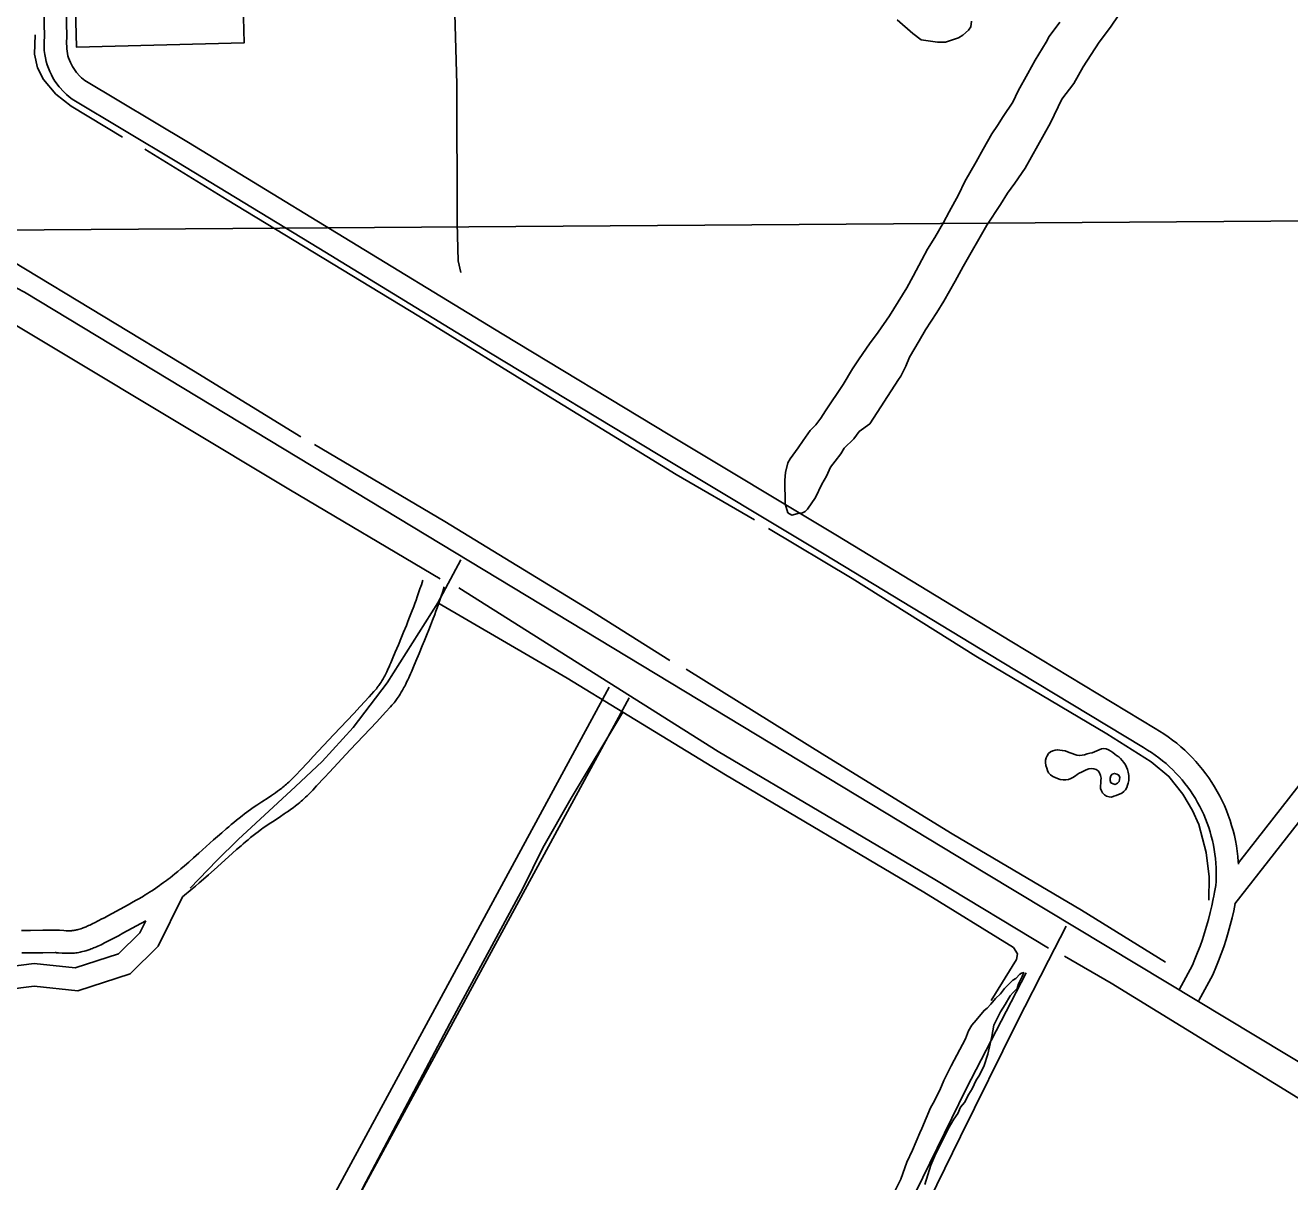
# Model space of a CAD drawing. Extents: x 3297753 to 3335611, y 652252 to 677623.
# Drawn here: x 3302528 to 3304214, y 661672 to 663214 of the extents above; entities that cross this region are included whole.
import ezdxf

# ---------------------------------------------------------------- set-up
doc = ezdxf.new("R2010")
doc.units = 0
for name, color, linetype in [('V-BLDG-OTLN', 7, 'Continuous'), ('V-DTCH-CNTR', 7, 'Continuous'), ('V-ROAD-CNTR', 7, 'Continuous'), ('V-SITE-VEGE', 7, 'Continuous'), ('V-TOPO-BNDY', 7, 'Continuous'), ('V-TOPO-SHOR', 7, 'Continuous')]:
    doc.layers.add(name, color=color, linetype=linetype)

msp = doc.modelspace()

# ---------------------------------------------------------------- linework, layer by layer
at = {"layer": 'V-BLDG-OTLN'}
msp.add_lwpolyline([(3302595.1, 663236.3), (3302818.8, 663241.7), (3302820, 663190.7), (3302596.3, 663185.2)], close=True, dxfattribs=at)
at = {"layer": 'V-DTCH-CNTR'}
for points in [[(3303816, 661913.9), (3303849.7, 661968.5), (3303851.2, 661976.3), (3303845.7, 661984.8), (3303726.4, 662058.5), (3303462.1, 662215), (3303325.1, 662298.5), (3303250.7, 662343.9), (3303078.4, 662444.4), (3303108.8, 662501.6)], [(3303078.4, 662444.4), (3303010.9, 662337.5), (3302965.5, 662278.2), (3302923.9, 662232.8), (3302888.4, 662199.2), (3302812.1, 662128.8), (3302783.5, 662100.6), (3302748.1, 662063.9)], [(3303325.1, 662298.5), (3303256, 662183.9), (3303218.5, 662117.6), (3303191.7, 662063.1), (3303094.4, 661883.1), (3302982.5, 661672.6), (3302909.8, 661531.6)], [(3303916.2, 662013.3), (3303892.4, 661967.3), (3303850.3, 661884.7), (3303775.3, 661732.8), (3303680.5, 661539.5)]]:
    msp.add_lwpolyline(points, dxfattribs=at)
at = {"layer": 'V-ROAD-CNTR'}
for points in [[(3304716.6, 663812.2), (3304718.4, 663741.4), (3304723.4, 663590.4), (3304725.6, 663384.6), (3304729.6, 663268.6), (3304733.8, 663002.4), (3304736.4, 662854.5), (3304733.3, 662825.3), (3304726.7, 662800.6), (3304716.6, 662777.5), (3304691.8, 662739.3), (3304585.6, 662606.5), (3304457.6, 662443.9), (3304295, 662239.2), (3304141, 662042.7)], [(3304686.7, 663811.4), (3304688.4, 663740.5), (3304693.4, 663589.8), (3304695.6, 663384), (3304699.6, 663267.9), (3304703.8, 663001.9), (3304706.4, 662855.8), (3304703.7, 662830.8), (3304698.3, 662810.6), (3304690.1, 662791.8), (3304667.5, 662756.9), (3304562.1, 662625.1), (3304434, 662462.5), (3304271.5, 662257.8), (3304145.8, 662097.5)], [(3304066.7, 661928.2), (3304084.5, 661961.1), (3304087.9, 661969.2), (3304091.4, 661977.9), (3304094.7, 661986.6), (3304097.8, 661995.4), (3304100.7, 662004.2), (3304103.4, 662013.2), (3304105.9, 662022.1), (3304108.2, 662031.2), (3304110.4, 662040.2), (3304112.3, 662049.4), (3304113.1, 662053.1), (3304114.1, 662058.5), (3304115.6, 662067.1), (3304116, 662072.7), (3304116.2, 662078.8), (3304116.2, 662084.9), (3304116.1, 662091), (3304115.7, 662097.1), (3304115.2, 662103.1), (3304114.5, 662109.2), (3304113.6, 662115.2), (3304112.5, 662121.2), (3304111.2, 662127.1), (3304109.7, 662133.1), (3304108.1, 662138.9), (3304106.2, 662144.7), (3304104.2, 662150.5), (3304102, 662156.1), (3304099.6, 662161.8), (3304097.1, 662167.3), (3304094.3, 662172.7), (3304091.4, 662178.1), (3304088.4, 662183.4), (3304085.1, 662188.5), (3304081.8, 662193.6), (3304078.2, 662198.5), (3304074.5, 662203.4), (3304070.7, 662208.1), (3304066.7, 662212.7), (3304062.5, 662217.2), (3304058.2, 662221.5), (3304053.8, 662225.7), (3304049.3, 662229.8), (3304044.6, 662233.7), (3304039.8, 662237.4), (3304034.9, 662241), (3304029.9, 662244.5), (3304024.8, 662247.8), (3304019.3, 662251.1), (3303828.4, 662366.4), (3303593.3, 662509.1), (3303372.2, 662642), (3303148.6, 662777.1), (3302919.7, 662916.9), (3302730.4, 663032.1), (3302590.9, 663115.7), (3302586.7, 663118.9), (3302583.1, 663122), (3302579.5, 663125.4), (3302573.2, 663132.3), (3302567.7, 663139.9), (3302565.1, 663144.1), (3302562.9, 663148.3), (3302560.8, 663152.6), (3302559, 663157), (3302557.4, 663161.5), (3302556.1, 663166.1), (3302555, 663170.7), (3302554.2, 663175.4), (3302553.5, 663180.6), (3302553.3, 663194.1), (3302553.6, 663198), (3302551.5, 663300)], [(3304145.9, 662095.6), (3304145.7, 662099.2), (3304145.1, 662106.2), (3304144.2, 662113.2), (3304143.2, 662120.1), (3304141.9, 662127.1), (3304140.4, 662133.9), (3304138.7, 662140.8), (3304136.8, 662147.5), (3304134.7, 662154.2), (3304132.3, 662160.9), (3304129.8, 662167.4), (3304127.1, 662173.9), (3304124.1, 662180.3), (3304120.9, 662186.6), (3304117.6, 662192.8), (3304114.1, 662198.9), (3304110.3, 662204.8), (3304106.4, 662210.7), (3304102.3, 662216.4), (3304098, 662222), (3304093.6, 662227.4), (3304089, 662232.7), (3304084.2, 662237.9), (3304079.3, 662242.9), (3304074.2, 662247.8), (3304068.9, 662252.4), (3304063.5, 662257), (3304058, 662261.3), (3304052.3, 662265.5), (3304046.5, 662269.5), (3304040.6, 662273.3), (3304034.8, 662276.8), (3303843.9, 662392), (3303608.8, 662534.8), (3303387.7, 662667.7), (3303164.2, 662802.8), (3302935.3, 662942.5), (3302745.9, 663057.8), (3302607.7, 663140.6), (3302605.5, 663142.3), (3302603.1, 663144.3), (3302600.9, 663146.4), (3302596.5, 663151.2), (3302592.7, 663156.5), (3302591.1, 663159.1), (3302589.6, 663161.9), (3302588.3, 663164.7), (3302587.1, 663167.7), (3302586, 663170.7), (3302585.1, 663173.7), (3302584.4, 663176.8), (3302583.8, 663179.9), (3302583.5, 663182.7), (3302583.3, 663193), (3302583.7, 663197), (3302581.8, 663287.1)], [(3303810, 662082.9), (3302527.1, 662858.5), (3302475.7, 662885), (3302434.4, 662903.8), (3302393.9, 662917.5), (3302362.2, 662928), (3302309, 662936.4), (3302263.1, 662937.3), (3301950.4, 662935.5), (3301864.8, 662934.4)], [(3303058.3, 662474.5), (3303056.3, 662468.4), (3303054.4, 662462.7), (3303052.6, 662457.4), (3303050.8, 662452.4), (3303049.2, 662447.8), (3303047.6, 662443.4), (3303046.1, 662439.3), (3303043.2, 662431.7), (3303040.6, 662425), (3303038.3, 662419.2), (3303036.3, 662414.1), (3303032.7, 662405.1), (3303029.9, 662398.4), (3303025.7, 662388.3), (3303021.5, 662378.2), (3303018.3, 662370.7), (3303015.6, 662364.2), (3303014.4, 662361.4), (3303013.2, 662358.9), (3303012.1, 662356.5), (3303011.1, 662354.3), (3303010.1, 662352.2), (3303009.2, 662350.4), (3303008.3, 662348.6), (3303007.5, 662347), (3303006.7, 662345.5), (3303005.2, 662342.8), (3303003.8, 662340.4), (3303002.6, 662338.4), (3303001.5, 662336.7), (3303000.5, 662335.3), (3302999.7, 662334), (3302998.9, 662333), (3302997.5, 662331.1), (3302996.4, 662329.7), (3302995.7, 662328.8), (3302994.4, 662327.3), (3302993.1, 662325.8), (3302986.5, 662318.7), (3302974.9, 662306.1), (3302966.1, 662296.7), (3302939.7, 662268.6), (3302912.1, 662239.1), (3302905.3, 662231.8), (3302894.9, 662220.8), (3302889.7, 662215.4), (3302884.6, 662210), (3302882.9, 662208.3), (3302881.2, 662206.7), (3302879.6, 662205.2), (3302878, 662203.7), (3302876.4, 662202.3), (3302874.9, 662201), (3302873.3, 662199.7), (3302871.8, 662198.5), (3302870.3, 662197.3), (3302867.3, 662195), (3302864.4, 662193), (3302861.7, 662191), (3302859.1, 662189.2), (3302856.6, 662187.5), (3302851.9, 662184.3), (3302843.4, 662178.7), (3302836.9, 662174.5), (3302832, 662171.1), (3302828.3, 662168.6), (3302825.5, 662166.6), (3302823.4, 662165.1), (3302820.3, 662162.8), (3302817.3, 662160.4), (3302813.4, 662157.3), (3302809.7, 662154.3), (3302806.1, 662151.4), (3302802.7, 662148.5), (3302799.4, 662145.7), (3302796.2, 662143), (3302790.2, 662137.7), (3302784.5, 662132.7), (3302779.3, 662128), (3302759.8, 662110.5), (3302752.6, 662104), (3302746.2, 662098.4), (3302740.6, 662093.6), (3302735.7, 662089.4), (3302731.4, 662085.8), (3302727.6, 662082.7)], [(3303086.8, 662465.4), (3303084.8, 662459.1), (3303082.8, 662453.1), (3303080.9, 662447.6), (3303079.1, 662442.4), (3303077.4, 662437.6), (3303075.8, 662433.1), (3303074.2, 662428.8), (3303071.2, 662421), (3303068.6, 662414.1), (3303066.2, 662408.1), (3303064.1, 662402.9), (3303060.4, 662393.8), (3303057.6, 662386.9), (3303053.4, 662376.7), (3303049.1, 662366.6), (3303046, 662359), (3303043.1, 662352.4), (3303041.8, 662349.4), (3303040.6, 662346.6), (3303039.4, 662344), (3303038.2, 662341.5), (3303037.1, 662339.2), (3303036.1, 662337), (3303035, 662335), (3303034.1, 662333.1), (3303033.1, 662331.2), (3303031.3, 662327.9), (3303029.6, 662325), (3303028, 662322.5), (3303026.6, 662320.3), (3303025.4, 662318.4), (3303024.2, 662316.8), (3303023.2, 662315.3), (3303021.3, 662312.8), (3303019.9, 662311), (3303018.7, 662309.6), (3303017, 662307.6), (3303015.3, 662305.6), (3303008.5, 662298.3), (3302996.8, 662285.7), (3302988, 662276.2), (3302961.6, 662248.1), (3302934, 662218.6), (3302927.1, 662211.2), (3302916.7, 662200.2), (3302911.4, 662194.6), (3302906.1, 662189.1), (3302904, 662187), (3302902, 662185), (3302899.9, 662183.1), (3302897.9, 662181.3), (3302896, 662179.6), (3302894.1, 662178), (3302892.2, 662176.4), (3302890.4, 662175), (3302888.6, 662173.6), (3302885.2, 662171), (3302882, 662168.6), (3302879, 662166.5), (3302876.1, 662164.5), (3302873.4, 662162.7), (3302868.5, 662159.3), (3302859.9, 662153.7), (3302853.5, 662149.5), (3302848.9, 662146.4), (3302845.5, 662144), (3302843, 662142.3), (3302841.2, 662140.9), (3302838.5, 662138.9), (3302835.8, 662136.8), (3302832.2, 662134), (3302828.7, 662131.1), (3302825.3, 662128.3), (3302822, 662125.6), (3302818.9, 662122.9), (3302815.9, 662120.3), (3302810, 662115.2), (3302804.5, 662110.3), (3302799.3, 662105.7), (3302779.9, 662088.1), (3302772.5, 662081.5), (3302765.9, 662075.8), (3302760.1, 662070.8), (3302755, 662066.4), (3302750.5, 662062.7), (3302737.6, 662052.1)], [(3303306.9, 662331.8), (3302936.4, 661648.7)], [(3303333.3, 662317.5), (3302962.8, 661634.4)], [(3302727.7, 662082.8), (3302724.3, 662080), (3302721.4, 662077.7), (3302718.8, 662075.8), (3302716.5, 662074), (3302712.5, 662071.1), (3302709.5, 662068.9), (3302707.3, 662067.3), (3302703.9, 662064.9), (3302700.4, 662062.5), (3302697.1, 662060.4), (3302694, 662058.4), (3302691, 662056.5), (3302688.2, 662054.8), (3302685.6, 662053.2), (3302680.5, 662050.2), (3302676.1, 662047.7), (3302672.2, 662045.5), (3302665.2, 662041.6), (3302644.1, 662030.1), (3302638.1, 662026.8), (3302633.7, 662024.4), (3302630.4, 662022.7), (3302625.4, 662020.1), (3302620.3, 662017.5), (3302618.2, 662016.5), (3302616.2, 662015.5), (3302614.3, 662014.6), (3302612.5, 662013.8), (3302610.9, 662013), (3302609.4, 662012.4), (3302608, 662011.8), (3302606.7, 662011.3), (3302605.4, 662010.8), (3302604.4, 662010.4), (3302602.2, 662009.7), (3302600.4, 662009.1), (3302598.8, 662008.6), (3302597.4, 662008.3), (3302596.3, 662008), (3302595.2, 662007.8), (3302594.4, 662007.6), (3302592.8, 662007.4), (3302591.7, 662007.2), (3302590.9, 662007.1), (3302589.6, 662007), (3302588.3, 662006.9), (3302587.4, 662006.9), (3302586.5, 662006.9), (3302584.5, 662006.9), (3302582.8, 662007), (3302579.4, 662007.2), (3302573.9, 662007.6), (3302570.9, 662007.7), (3302569.3, 662007.7), (3302567.8, 662007.8), (3302551.5, 662007.7), (3302535.3, 662007.5), (3302523.3, 662007.4)], [(3303810, 662082.9), (3305529.7, 661047.4), (3307246.3, 660021.3), (3307348.9, 659974.8)], [(3302442.7, 661624.4), (3302449.2, 661709), (3302455.5, 661735.9), (3302466.1, 661767.9), (3302448.7, 661833.6), (3302459.8, 661888.6), (3302469.7, 661908.8), (3302501.3, 661928.3), (3302540.1, 661932.9), (3302598.1, 661927), (3302668.2, 661949.7), (3302705.5, 661986.3), (3302737.6, 662052.1)], [(3304093.1, 661913.9), (3304111.6, 661948.1), (3304115.7, 661957.8), (3304119.4, 661967), (3304122.9, 661976.4), (3304126.2, 661985.7), (3304129.3, 661995.2), (3304132.2, 662004.7), (3304134.9, 662014.3), (3304137.4, 662024), (3304139.7, 662033.6), (3304141.7, 662043.4)], [(3302412.9, 661629), (3302419.5, 661713.6), (3302426.6, 661744), (3302434.8, 661768.8), (3302417.9, 661832.6), (3302431.2, 661898.3), (3302446.5, 661929.7), (3302491.1, 661957.3), (3302539.9, 661963.1), (3302594.9, 661957.4), (3302652.3, 661976), (3302680.8, 662004.1), (3302688.7, 662020.3)], [(3302688.7, 662020.3), (3302658.4, 662003.7), (3302652.4, 662000.4), (3302647.8, 661998), (3302644.3, 661996.1), (3302639.1, 661993.4), (3302633.8, 661990.7), (3302631.4, 661989.5), (3302629.2, 661988.4), (3302627, 661987.4), (3302624.9, 661986.5), (3302623, 661985.6), (3302621.1, 661984.8), (3302619.3, 661984), (3302617.6, 661983.3), (3302616, 661982.7), (3302614.4, 661982.2), (3302611.6, 661981.2), (3302609, 661980.4), (3302606.7, 661979.7), (3302604.6, 661979.2), (3302602.8, 661978.7), (3302601.2, 661978.4), (3302599.7, 661978.1), (3302597.3, 661977.7), (3302595.4, 661977.4), (3302593.8, 661977.3), (3302591.7, 661977.1), (3302589.5, 661977), (3302587.8, 661976.9), (3302586.2, 661976.9), (3302583.5, 661977), (3302581.2, 661977.1), (3302577.5, 661977.3), (3302572.3, 661977.6), (3302569.9, 661977.7), (3302568.9, 661977.8), (3302567.8, 661977.8), (3302551.7, 661977.7), (3302535.6, 661977.5), (3302523.7, 661977.4)]]:
    msp.add_lwpolyline(points, dxfattribs=at)
at = {"layer": 'V-SITE-VEGE'}
for points in [[(3303996.5, 663243.5), (3303975.2, 663211.6), (3303960.2, 663191.8), (3303939, 663158.8), (3303926.2, 663136.8), (3303910.2, 663115.8), (3303895.4, 663084), (3303870, 663039), (3303861.5, 663023.6), (3303847.7, 663003.8), (3303838.1, 662990.5), (3303828.5, 662975.1), (3303810.4, 662947.6), (3303778.6, 662892.7), (3303768, 662872.9), (3303753.1, 662846.5), (3303743.6, 662831.1), (3303728.7, 662808), (3303720.2, 662793.7), (3303707.4, 662771.7), (3303702.2, 662759.7), (3303695.8, 662746.5), (3303692.6, 662742.1), (3303654.3, 662682.7), (3303640.3, 662672.7), (3303632.9, 662662.7), (3303620, 662650.6), (3303615.7, 662642.9), (3303608.3, 662632.9), (3303601.8, 662625.2), (3303596.6, 662613.2), (3303590.2, 662602.2), (3303581.8, 662584.6), (3303571.1, 662569.2), (3303567.9, 662565.9), (3303563.6, 662563.6), (3303560.3, 662563.6), (3303550.5, 662561.2), (3303545, 662564.4), (3303541.6, 662576.4), (3303541.1, 662607.9), (3303542, 662617.8), (3303545.1, 662630.9), (3303548.3, 662636.4), (3303559, 662650.7), (3303565.3, 662660.6), (3303574.9, 662673.8), (3303582.4, 662681.6), (3303588.8, 662690.4), (3303595.2, 662700.3), (3303618.7, 662735.5), (3303631.4, 662756.4), (3303639.9, 662769.6), (3303653.8, 662789.4), (3303665.5, 662804.9), (3303680.4, 662826.9), (3303703.8, 662864.3), (3303712.3, 662879.7), (3303723.9, 662901.6), (3303731.4, 662915.9), (3303740.9, 662931.3), (3303752.6, 662951.1), (3303760, 662965.4), (3303772.7, 662988.4), (3303781.2, 663006), (3303796, 663032.4), (3303805.6, 663048.9), (3303817.2, 663069.7), (3303824.7, 663080.8), (3303832.1, 663092.8), (3303844.9, 663111.6), (3303852.3, 663126.9), (3303865, 663150), (3303874.6, 663167.6), (3303889.4, 663191.8), (3303893.7, 663199.5), (3303907.5, 663218.2)], [(3303789.9, 663219.7), (3303788.9, 663212), (3303785.7, 663207.6), (3303778.2, 663201), (3303772.8, 663197.6), (3303755.4, 663191.9), (3303744.5, 663191.7), (3303722.7, 663194.7), (3303711.7, 663203.2), (3303690.7, 663221.4)], [(3303680.7, 661645.4), (3303695.6, 661675.8), (3303703.8, 661698.6), (3303711.2, 661714.6), (3303720.9, 661737.4), (3303723.9, 661743.4), (3303735.1, 661770.8), (3303738.8, 661776.9), (3303747.8, 661794.4), (3303753, 661807.3), (3303762.7, 661827), (3303782.1, 661862.8), (3303785.8, 661873.4), (3303790.3, 661881), (3303796.3, 661887.9), (3303806.8, 661900.8), (3303810.6, 661903.9), (3303815.9, 661909.2), (3303821.9, 661916.8), (3303828.6, 661922.9), (3303833.9, 661929.8), (3303845.2, 661941.2), (3303848.9, 661943.5), (3303854.2, 661948.9), (3303856.5, 661950.4), (3303859.5, 661951.2), (3303857.3, 661945.9), (3303852.8, 661936), (3303850.6, 661929.9), (3303845.3, 661924.6), (3303841.5, 661920), (3303834.8, 661908.6), (3303828.8, 661898.7), (3303825.8, 661893.4), (3303819.9, 661881.2), (3303816.9, 661866), (3303811.8, 661842.5), (3303806.6, 661827.3), (3303800.6, 661814.4), (3303796.2, 661807.6), (3303790.9, 661796.2), (3303786.4, 661789.3), (3303780.5, 661777.9), (3303775.2, 661771.8), (3303771.5, 661763.5), (3303766.2, 661755.9), (3303758.7, 661742.9), (3303752.8, 661730.8), (3303742.3, 661710.2), (3303735.6, 661694.3), (3303727.5, 661668.5)]]:
    msp.add_lwpolyline(points, dxfattribs=at)
at = {"layer": 'V-TOPO-BNDY'}
msp.add_line((3302341.5, 662939.8), (3307073.4, 662973.9), dxfattribs=at)
at = {"layer": 'V-TOPO-SHOR'}
for points in [[(3303109.1, 662884.5), (3303105.2, 662900), (3303104, 662950.4), (3303103.5, 663135.9), (3303097.2, 663355.5), (3303094.6, 663509.9), (3303093.5, 663551.1), (3303096.5, 663563.5), (3303107.3, 663576.8), (3303125, 663586.2), (3303156.1, 663588.8), (3303399.7, 663590.5), (3303648.8, 663596.2), (3303877.8, 663599.4), (3304157.1, 663603)], [(3302657.8, 663065), (3302589.2, 663106.4), (3302568.9, 663122.6), (3302552.5, 663141.9), (3302544.6, 663157.3), (3302540.6, 663175.9), (3302541.2, 663201.5)], [(3303500.4, 662555), (3303396, 662615.5), (3303226, 662719.9), (3303053, 662826.5), (3302797.3, 662981.4), (3302687.4, 663048.9)], [(3303081.4, 662476.4), (3302881.6, 662594.2), (3302579.1, 662776.3), (3302456.3, 662849.7), (3302429.1, 662866.5), (3302393.3, 662881.8), (3302337.5, 662893), (3302278.6, 662900.3), (3302222.1, 662899.9), (3302030.9, 662900.8), (3301867.2, 662899)], [(3302895.8, 662665.5), (3302752.4, 662753.7), (3302511.5, 662899.5)], [(3303387.7, 662367.1), (3303281.7, 662433.9), (3303087.5, 662552.8), (3302913.7, 662655.5)], [(3304106.3, 662047.9), (3304106.9, 662079), (3304102.8, 662111.5), (3304093.2, 662148.7), (3304084.5, 662167.3), (3304071.9, 662188.9), (3304053.1, 662212.8), (3304029.7, 662232.1), (3303970.5, 662269.7), (3303795.9, 662373.2), (3303630.6, 662476.8), (3303519.1, 662543.5)], [(3303892.4, 661983.7), (3303740.8, 662075.5), (3303452.3, 662246.1), (3303106.2, 662464.2)], [(3304048.7, 661965.2), (3303936.5, 662034.3), (3303764.2, 662136.2), (3303594.3, 662240.6), (3303409.5, 662355.6)], [(3303982.8, 662187.3), (3303979.8, 662186.3), (3303976.7, 662185.3), (3303973.6, 662185.4), (3303970.1, 662186.6), (3303967.1, 662188.4), (3303964.7, 662190.7), (3303963.1, 662193.5), (3303962.1, 662196.7), (3303961.9, 662200.4), (3303962.2, 662203.9), (3303962.4, 662207.2), (3303962.7, 662210.5), (3303961.9, 662214.2), (3303960.8, 662217.5), (3303959, 662220), (3303956.1, 662221.8), (3303952.9, 662222.7), (3303949.7, 662223.2), (3303946.5, 662222.9), (3303942.9, 662221.5), (3303940.3, 662220), (3303936.8, 662218.3), (3303933.7, 662217.2), (3303931, 662215.4), (3303928.5, 662213.4), (3303925.1, 662211.3), (3303922.3, 662210.1), (3303919.2, 662208.6), (3303915.6, 662208.3), (3303912, 662208.2), (3303908.1, 662208.8), (3303904.5, 662209.8), (3303901.3, 662211.1), (3303898.2, 662212.7), (3303895.3, 662214.9), (3303892.6, 662217.7), (3303891.2, 662220.6), (3303890.2, 662223.8), (3303889, 662227.3), (3303888.6, 662231.1), (3303888.7, 662234.5), (3303889.5, 662237.5), (3303890.9, 662240.4), (3303892.8, 662243.2), (3303895.2, 662245.4), (3303898.4, 662246.7), (3303901.4, 662247.8), (3303904.5, 662248.4), (3303907.7, 662247.9), (3303911, 662247.5), (3303914.9, 662246.7), (3303918.1, 662245.6), (3303921.4, 662244.4), (3303924.3, 662243.3), (3303927.5, 662242.1), (3303930.5, 662241.3), (3303933.9, 662240.6), (3303937.3, 662240.9), (3303940.4, 662241.6), (3303944.3, 662242.7), (3303947.6, 662243.6), (3303950.6, 662244.4), (3303953.9, 662245.6), (3303957, 662246.9), (3303960.1, 662248.2), (3303963.1, 662249.4), (3303966.5, 662250), (3303969.6, 662249.6), (3303972.6, 662248.4), (3303975.6, 662246.6), (3303978.2, 662244.5), (3303980.9, 662242.5), (3303983.4, 662240.8), (3303986.2, 662238.7), (3303988.4, 662236.6), (3303990.9, 662234), (3303993.1, 662231.5), (3303995.2, 662228.3), (3303996.8, 662225.2), (3303998, 662221.9), (3303998.9, 662218.3), (3303999.5, 662214.2), (3303999.9, 662210.5), (3303999.7, 662207.2), (3303999, 662203.9), (3303998, 662201), (3303997, 662198.1), (3303995.4, 662194.9), (3303993.1, 662192.7), (3303990.6, 662190.4), (3303982.8, 662187.3)], [(3303986.7, 662206.2), (3303984.6, 662203.7), (3303981.7, 662202.1), (3303978.6, 662202.7), (3303975.9, 662204.4), (3303974.6, 662207.2), (3303974.8, 662210.4), (3303975.8, 662213.5), (3303977.6, 662215.9), (3303980.6, 662216.7), (3303983.7, 662215.9), (3303986.5, 662214.4), (3303987.7, 662211.5), (3303986.7, 662206.2)], [(3304663.7, 661520.9), (3304492.6, 661625), (3304256.3, 661764.9), (3303976.3, 661937.1), (3303914.1, 661973)], [(3303862.6, 661950.9), (3303782.9, 661796), (3303715.1, 661658.1)]]:
    msp.add_lwpolyline(points, dxfattribs=at)

doc.saveas('drawing.dxf')
